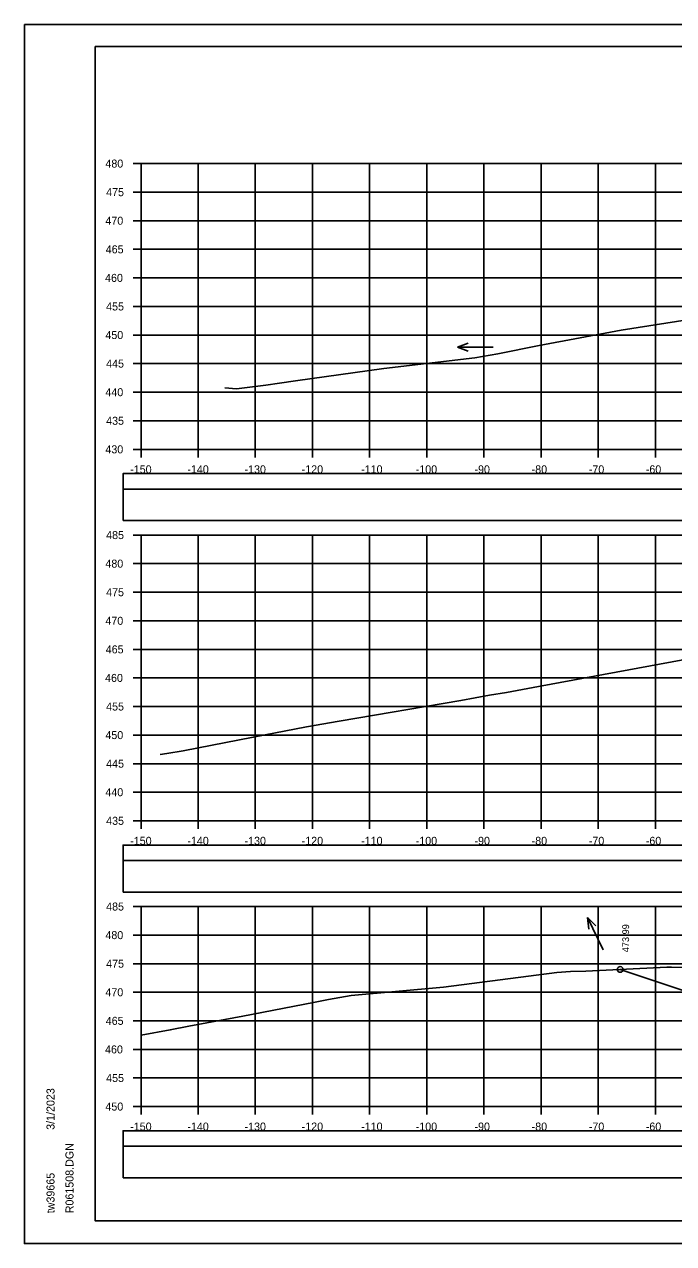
# Model space of a CAD drawing. Extents: x 1371057 to 1372761, y 380005 to 390517.
# Drawn here: x 1371723.8 to 1371837.4, y 383845.2 to 384058.5 of the extents above; entities that cross this region are included whole.
import ezdxf

# ---------------------------------------------------------------- set-up
doc = ezdxf.new("R2010")
doc.units = 0
for name, color, linetype in [('R_Axis', 7, 'Continuous'), ('R_Axis Annot', 7, 'Continuous'), ('R_Border', 7, 'Continuous'), ('R_Detour', 7, 'Continuous'), ('R_Dimension', 7, 'Continuous'), ('R_Exist Surface', 7, 'Continuous'), ('R_Fin Surface', 7, 'Continuous'), ('R_Grid', 7, 'Continuous'), ('R_No Plot', 7, 'Continuous'), ('R_Water Annot', 7, 'Continuous'), ('R_Xsect Elev', 7, 'Continuous')]:
    doc.layers.add(name, color=color, linetype=linetype)

msp = doc.modelspace()

# ---------------------------------------------------------------- linework, layer by layer
at = {"layer": 'R_Axis'}
for p, q in [((1371742.81, 384034.14), (1371744.21, 384034.14)), ((1371744.21, 383984.14), (1371744.21, 384034.14)), ((1371742.81, 384029.14), (1371744.21, 384029.14)), ((1371742.81, 384024.14), (1371744.21, 384024.14)), ((1371742.81, 384019.14), (1371744.21, 384019.14)), ((1371742.81, 384014.14), (1371744.21, 384014.14)), ((1371742.81, 384009.14), (1371744.21, 384009.14)), ((1371742.81, 384004.14), (1371744.21, 384004.14)), ((1371742.81, 383999.14), (1371744.21, 383999.14)), ((1371742.81, 383994.14), (1371744.21, 383994.14)), ((1371742.81, 383989.14), (1371744.21, 383989.14)), ((1371742.81, 383984.14), (1371744.21, 383984.14)), ((1371744.21, 383984.14), (1372044.21, 383984.14)), ((1371744.21, 383982.74), (1371744.21, 383984.14)), ((1371754.21, 383982.74), (1371754.21, 383984.14)), ((1371764.21, 383982.74), (1371764.21, 383984.14)), ((1371774.21, 383982.74), (1371774.21, 383984.14)), ((1371784.21, 383982.74), (1371784.21, 383984.14)), ((1371794.21, 383982.74), (1371794.21, 383984.14)), ((1371804.21, 383982.74), (1371804.21, 383984.14)), ((1371814.21, 383982.74), (1371814.21, 383984.14)), ((1371824.21, 383982.74), (1371824.21, 383984.14)), ((1371834.21, 383982.74), (1371834.21, 383984.14)), ((1371742.81, 383969.14), (1371744.21, 383969.14)), ((1371744.21, 383919.14), (1371744.21, 383969.14)), ((1371742.81, 383964.14), (1371744.21, 383964.14)), ((1371742.81, 383959.14), (1371744.21, 383959.14)), ((1371742.81, 383954.14), (1371744.21, 383954.14)), ((1371742.81, 383949.14), (1371744.21, 383949.14)), ((1371742.81, 383944.14), (1371744.21, 383944.14)), ((1371742.81, 383939.14), (1371744.21, 383939.14)), ((1371742.81, 383934.14), (1371744.21, 383934.14)), ((1371742.81, 383929.14), (1371744.21, 383929.14)), ((1371742.81, 383924.14), (1371744.21, 383924.14)), ((1371742.81, 383919.14), (1371744.21, 383919.14)), ((1371744.21, 383919.14), (1372044.21, 383919.14)), ((1371744.21, 383917.74), (1371744.21, 383919.14)), ((1371754.21, 383917.74), (1371754.21, 383919.14)), ((1371764.21, 383917.74), (1371764.21, 383919.14)), ((1371774.21, 383917.74), (1371774.21, 383919.14)), ((1371784.21, 383917.74), (1371784.21, 383919.14)), ((1371794.21, 383917.74), (1371794.21, 383919.14)), ((1371804.21, 383917.74), (1371804.21, 383919.14)), ((1371814.21, 383917.74), (1371814.21, 383919.14)), ((1371824.21, 383917.74), (1371824.21, 383919.14)), ((1371834.21, 383917.74), (1371834.21, 383919.14)), ((1371742.81, 383904.14), (1371744.21, 383904.14)), ((1371744.21, 383869.14), (1371744.21, 383904.14)), ((1371742.81, 383899.14), (1371744.21, 383899.14)), ((1371742.81, 383894.14), (1371744.21, 383894.14)), ((1371742.81, 383889.14), (1371744.21, 383889.14)), ((1371742.81, 383884.14), (1371744.21, 383884.14)), ((1371742.81, 383879.14), (1371744.21, 383879.14)), ((1371742.81, 383874.14), (1371744.21, 383874.14)), ((1371742.81, 383869.14), (1371744.21, 383869.14)), ((1371744.21, 383869.14), (1372044.21, 383869.14)), ((1371744.21, 383867.74), (1371744.21, 383869.14)), ((1371754.21, 383867.74), (1371754.21, 383869.14)), ((1371764.21, 383867.74), (1371764.21, 383869.14)), ((1371774.21, 383867.74), (1371774.21, 383869.14)), ((1371784.21, 383867.74), (1371784.21, 383869.14)), ((1371794.21, 383867.74), (1371794.21, 383869.14)), ((1371804.21, 383867.74), (1371804.21, 383869.14)), ((1371814.21, 383867.74), (1371814.21, 383869.14)), ((1371824.21, 383867.74), (1371824.21, 383869.14)), ((1371834.21, 383867.74), (1371834.21, 383869.14))]:
    msp.add_line(p, q, dxfattribs=at)
at = {"layer": 'R_Border'}
for p, q in [((1371736.21, 384054.6), (1372052.39, 384054.6)), ((1371736.21, 383849.14), (1371736.21, 384054.6)), ((1371736.21, 383849.14), (1371736.21, 383849.14)), ((1372052.39, 383849.14), (1371736.21, 383849.14))]:
    msp.add_line(p, q, dxfattribs=at)
at = {"layer": 'R_Detour'}
for points in [[(1371741.06, 383977.19), (1372047.37, 383977.19), (1372047.37, 383979.9), (1371741.06, 383979.9)], [(1371741.06, 383912.19), (1372047.37, 383912.19), (1372047.37, 383914.9), (1371741.06, 383914.9)], [(1371741.06, 383862.19), (1372047.37, 383862.19), (1372047.37, 383864.9), (1371741.06, 383864.9)]]:
    msp.add_lwpolyline(points, close=True, dxfattribs=at)
at = {"layer": 'R_Dimension'}
for points in [[(1371741.06, 383971.67), (1372047.37, 383971.67), (1372047.37, 383977.19), (1371741.06, 383977.19)], [(1371741.06, 383906.67), (1372047.37, 383906.67), (1372047.37, 383912.19), (1371741.06, 383912.19)], [(1371741.06, 383856.67), (1372047.37, 383856.67), (1372047.37, 383862.19), (1371741.06, 383862.19)]]:
    msp.add_lwpolyline(points, close=True, dxfattribs=at)
at = {"layer": 'R_Exist Surface'}
for points in [[(1371758.86, 383994.91), (1371760.9, 383994.72), (1371762.33, 383994.9), (1371766.06, 383995.37), (1371768.41, 383995.74), (1371771.22, 383996.1), (1371786.72, 383998.29), (1371802.61, 384000.14), (1371806.62, 384000.88), (1371813.88, 384002.31), (1371828.22, 384004.98), (1371851.67, 384008.67)], [(1371747.58, 383930.74), (1371748.72, 383930.92), (1371751.59, 383931.39), (1371763.85, 383933.75), (1371773.19, 383935.56), (1371778.89, 383936.6), (1371800.14, 383940.2), (1371805.18, 383941.11), (1371808.13, 383941.58), (1371813.73, 383942.62), (1371850.72, 383949.47)], [(1371744.21, 383881.62), (1371749.34, 383882.54), (1371752.55, 383883.19), (1371762.05, 383884.98), (1371774.36, 383887.35), (1371776.99, 383887.86), (1371780.97, 383888.56), (1371797.12, 383890.01), (1371816.98, 383892.6), (1371819.35, 383892.75), (1371822.01, 383892.85), (1371833.89, 383893.41), (1371836.19, 383893.52), (1371836.99, 383893.55), (1371856.24, 383893.34)]]:
    msp.add_lwpolyline(points, dxfattribs=at)
at = {"layer": 'R_Fin Surface'}
msp.add_lwpolyline([(1371828.05, 383893.14), (1371847.46, 383886.67)], dxfattribs=at)
at = {"layer": 'R_Grid'}
for p, q in [((1371744.21, 384034.14), (1372044.21, 384034.14)), ((1371744.21, 383984.14), (1371744.21, 384034.14)), ((1371754.21, 383984.14), (1371754.21, 384034.14)), ((1371764.21, 383984.14), (1371764.21, 384034.14)), ((1371774.21, 383984.14), (1371774.21, 384034.14)), ((1371784.21, 383984.14), (1371784.21, 384034.14)), ((1371794.21, 383984.14), (1371794.21, 384034.14)), ((1371804.21, 383984.14), (1371804.21, 384034.14)), ((1371814.21, 383984.14), (1371814.21, 384034.14)), ((1371824.21, 383984.14), (1371824.21, 384034.14)), ((1371834.21, 383984.14), (1371834.21, 384034.14)), ((1371744.21, 384029.14), (1372044.21, 384029.14)), ((1371744.21, 384024.14), (1372044.21, 384024.14)), ((1371744.21, 384019.14), (1372044.21, 384019.14)), ((1371744.21, 384014.14), (1372044.21, 384014.14)), ((1371744.21, 384009.14), (1372044.21, 384009.14)), ((1371744.21, 384004.14), (1372044.21, 384004.14)), ((1371744.21, 383999.14), (1372044.21, 383999.14)), ((1371744.21, 383994.14), (1372044.21, 383994.14)), ((1371744.21, 383989.14), (1372044.21, 383989.14)), ((1371744.21, 383984.14), (1372044.21, 383984.14)), ((1371744.21, 383969.14), (1372044.21, 383969.14)), ((1371744.21, 383919.14), (1371744.21, 383969.14)), ((1371754.21, 383919.14), (1371754.21, 383969.14)), ((1371764.21, 383919.14), (1371764.21, 383969.14)), ((1371774.21, 383919.14), (1371774.21, 383969.14)), ((1371784.21, 383919.14), (1371784.21, 383969.14)), ((1371794.21, 383919.14), (1371794.21, 383969.14)), ((1371804.21, 383919.14), (1371804.21, 383969.14)), ((1371814.21, 383919.14), (1371814.21, 383969.14)), ((1371824.21, 383919.14), (1371824.21, 383969.14)), ((1371834.21, 383919.14), (1371834.21, 383969.14)), ((1371744.21, 383964.14), (1372044.21, 383964.14)), ((1371744.21, 383959.14), (1372044.21, 383959.14)), ((1371744.21, 383954.14), (1372044.21, 383954.14)), ((1371744.21, 383949.14), (1372044.21, 383949.14)), ((1371744.21, 383944.14), (1372044.21, 383944.14)), ((1371744.21, 383939.14), (1372044.21, 383939.14)), ((1371744.21, 383934.14), (1372044.21, 383934.14)), ((1371744.21, 383929.14), (1372044.21, 383929.14)), ((1371744.21, 383924.14), (1372044.21, 383924.14)), ((1371744.21, 383919.14), (1372044.21, 383919.14)), ((1371744.21, 383904.14), (1372044.21, 383904.14)), ((1371744.21, 383869.14), (1371744.21, 383904.14)), ((1371754.21, 383869.14), (1371754.21, 383904.14)), ((1371764.21, 383869.14), (1371764.21, 383904.14)), ((1371774.21, 383869.14), (1371774.21, 383904.14)), ((1371784.21, 383869.14), (1371784.21, 383904.14)), ((1371794.21, 383869.14), (1371794.21, 383904.14)), ((1371804.21, 383869.14), (1371804.21, 383904.14)), ((1371814.21, 383869.14), (1371814.21, 383904.14)), ((1371824.21, 383869.14), (1371824.21, 383904.14)), ((1371834.21, 383869.14), (1371834.21, 383904.14)), ((1371744.21, 383899.14), (1372044.21, 383899.14)), ((1371744.21, 383894.14), (1372044.21, 383894.14)), ((1371744.21, 383889.14), (1372044.21, 383889.14)), ((1371744.21, 383884.14), (1372044.21, 383884.14)), ((1371744.21, 383879.14), (1372044.21, 383879.14)), ((1371744.21, 383874.14), (1372044.21, 383874.14)), ((1371744.21, 383869.14), (1372044.21, 383869.14))]:
    msp.add_line(p, q, dxfattribs=at)
at = {"layer": 'R_No Plot'}
for p, q in [((1371723.81, 384058.5), (1372057.14, 384058.5)), ((1371723.81, 383845.16), (1372057.14, 383845.16))]:
    msp.add_line(p, q, dxfattribs=at)
for points in [[(1371723.8, 384058.5), (1372057.14, 384058.5), (1372057.14, 383845.16), (1371723.8, 383845.16)], [(1371970.13, 384054.6), (1371989.75, 384054.6), (1371989.75, 384044.72), (1372005.86, 384044.72), (1372029.06, 384044.72), (1372029.18, 384016.57), (1372052.39, 384016.57), (1372052.39, 383849.14), (1371736.21, 383849.14), (1371736.21, 384054.6)]]:
    msp.add_lwpolyline(points, close=True, dxfattribs=at)
msp.add_circle((1371828.05, 383893.14), 0.5, dxfattribs=at)
at = {"layer": 'R_Water Annot'}
for p, q in [((1371799.55, 384002.02), (1371801.47, 384002.72)), ((1371805.83, 384002.02), (1371799.55, 384002.02)), ((1371799.55, 384002.02), (1371801.47, 384001.32)), ((1371825.09, 383896.56), (1371822.33, 383902.21)), ((1371822.33, 383902.21), (1371823.8, 383900.79)), ((1371822.33, 383902.21), (1371822.54, 383900.17))]:
    msp.add_line(p, q, dxfattribs=at)

# ---------------------------------------------------------------- texts
at = {"layer": 'R_Axis Annot'}
for s, p in [('480', (1371737.98, 384033.44)), ('475', (1371738.11, 384028.44)), ('470', (1371737.98, 384023.44)), ('465', (1371738.04, 384018.44)), ('460', (1371737.92, 384013.44)), ('455', (1371738.11, 384008.44)), ('450', (1371737.98, 384003.44)), ('445', (1371738.11, 383998.44)), ('440', (1371737.98, 383993.44)), ('435', (1371738.11, 383988.44)), ('430', (1371737.98, 383983.44)), ('-150', (1371742.32, 383979.94)), ('-140', (1371752.32, 383979.94)), ('-130', (1371762.32, 383979.94)), ('-120', (1371772.32, 383979.94)), ('-110', (1371782.72, 383979.94)), ('-100', (1371792.27, 383979.94)), ('-90', (1371802.55, 383979.94)), ('-80', (1371812.55, 383979.94)), ('-70', (1371822.55, 383979.94)), ('-60', (1371832.52, 383979.94)), ('485', (1371738.11, 383968.44)), ('480', (1371737.98, 383963.44)), ('475', (1371738.11, 383958.44)), ('470', (1371737.98, 383953.44)), ('465', (1371738.04, 383948.44)), ('460', (1371737.92, 383943.44)), ('455', (1371738.11, 383938.44)), ('450', (1371737.98, 383933.44)), ('445', (1371738.11, 383928.44)), ('440', (1371737.98, 383923.44)), ('435', (1371738.11, 383918.44)), ('-150', (1371742.32, 383914.94)), ('-140', (1371752.32, 383914.94)), ('-130', (1371762.32, 383914.94)), ('-120', (1371772.32, 383914.94)), ('-110', (1371782.72, 383914.94)), ('-100', (1371792.27, 383914.94)), ('-90', (1371802.55, 383914.94)), ('-80', (1371812.55, 383914.94)), ('-70', (1371822.55, 383914.94)), ('-60', (1371832.52, 383914.94)), ('485', (1371738.11, 383903.44)), ('480', (1371737.98, 383898.44)), ('475', (1371738.11, 383893.44)), ('470', (1371737.98, 383888.44)), ('465', (1371738.04, 383883.44)), ('460', (1371737.92, 383878.44)), ('455', (1371738.11, 383873.44)), ('450', (1371737.98, 383868.44)), ('-150', (1371742.32, 383864.94)), ('-140', (1371752.32, 383864.94)), ('-130', (1371762.32, 383864.94)), ('-120', (1371772.32, 383864.94)), ('-110', (1371782.72, 383864.94)), ('-100', (1371792.27, 383864.94)), ('-90', (1371802.55, 383864.94)), ('-80', (1371812.55, 383864.94)), ('-70', (1371822.55, 383864.94)), ('-60', (1371832.52, 383864.94))]:
    msp.add_text(s, height=1.4, dxfattribs=at).set_placement(p)
at = {"layer": 'R_Border'}
for s, p in [('3/1/2023', (1371729.08, 383865.07)), ('R061508.DGN', (1371732.4, 383850.47)), ('tw39665', (1371729.08, 383850.47))]:
    msp.add_text(s, height=1.4, rotation=90, dxfattribs=at).set_placement(p)
at = {"layer": 'R_Xsect Elev'}
msp.add_text('473.99', height=1.2, rotation=90, dxfattribs=at).set_placement((1371829.6, 383896.14))

doc.saveas('drawing.dxf')
